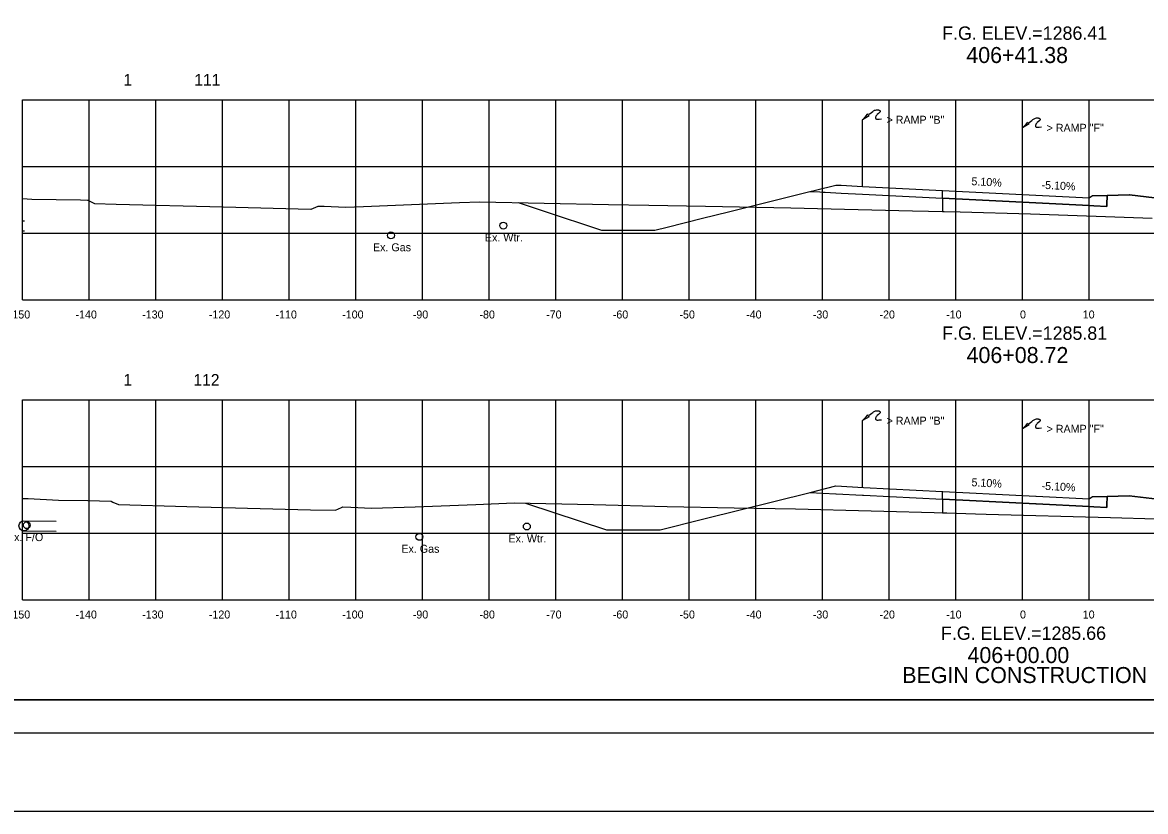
# Model space of a CAD drawing. Extents: x 2148105 to 2149976, y 144169 to 149705.
# Drawn here: x 2148263.3 to 2148431.8, y 144185.2 to 144303.5 of the extents above; entities that cross this region are included whole.
import ezdxf

# ---------------------------------------------------------------- set-up
doc = ezdxf.new("R2010")
doc.units = 0
for name, color, linetype in [('Bridge M-Header', 7, 'Continuous'), ('Default', 7, 'Continuous'), ('EX_Align', 7, 'Continuous'), ('INR_Tracking', 7, 'Continuous'), ('PH1-TempWidening', 7, 'Continuous'), ('PH1a-PR-ServRd', 7, 'Continuous'), ('PH2-PR-Barrier', 7, 'Continuous'), ('PR-Dividing Strip', 7, 'Continuous'), ('PR_Align_PC', 7, 'Continuous'), ('PR_Align_PI', 7, 'Continuous'), ('PR_Align_Ramp_E', 7, 'Continuous'), ('PR_Align_Ramp_J', 7, 'Continuous'), ('PR_Storm_Channel', 7, 'Continuous'), ('PR_Storm_Conc_Box_PH1B', 7, 'Continuous'), ('PR_Storm_Conc_Pipe', 7, 'Continuous'), ('PR_Storm_Conc_Pipe_PH1B', 7, 'Continuous'), ('PR_Storm_Inlet_CICI_PH1B', 7, 'Continuous'), ('PR_Storm_Junction_Box_PH1A', 7, 'Continuous'), ('PR_Storm_Junction_Box_PH1B', 7, 'Continuous'), ('PR_Storm_MH_PH1B', 7, 'Continuous'), ('PR_Storm_Standard_Median_Drain_PH1B', 7, 'Continuous'), ('TopCut', 7, 'Continuous')]:
    doc.layers.add(name, color=color, linetype=linetype)

# ---------------------------------------------------------------- blocks, each defined once
blk = doc.blocks.new('POINT_DISPLAY')
at = {"layer": 'Default'}
blk.add_line((0, 0), (0, 0), dxfattribs=at)

msp = doc.modelspace()

# ---------------------------------------------------------------- linework, layer by layer
at = {"layer": 'EX_Align'}
for points in [[(2148337.64, 144276.51), (2148341.42, 144275.25), (2148350.15, 144272.34), (2148351.26, 144272.34), (2148354.15, 144272.34), (2148355.23, 144272.34), (2148358.15, 144272.34), (2148360.02, 144272.81), (2148365.32, 144274.14), (2148369.19, 144275.1), (2148381.43, 144278.16), (2148382.93, 144278.09), (2148383.32, 144278.07), (2148383.73, 144278.05), (2148385.32, 144277.97), (2148386.11, 144277.93), (2148389.32, 144277.76), (2148399.31, 144277.25), (2148401.32, 144277.15)], [(2148338.78, 144231.43), (2148338.93, 144231.37), (2148350.89, 144227.39), (2148350.94, 144227.39), (2148354.89, 144227.39), (2148354.94, 144227.39), (2148358.89, 144227.39), (2148358.97, 144227.41), (2148365.32, 144229), (2148365.52, 144229.05), (2148381.44, 144233.02), (2148381.46, 144233.02), (2148383.32, 144232.93), (2148383.35, 144232.93), (2148385.32, 144232.83), (2148385.37, 144232.83), (2148389.32, 144232.62), (2148389.47, 144232.62), (2148401.32, 144232.01)]]:
    msp.add_lwpolyline(points, dxfattribs=at)
at = {"layer": 'INR_Tracking'}
for points in [[(2148401.32, 144277.16), (2148407.3, 144276.85), (2148413.32, 144276.55), (2148413.32, 144276.55), (2148415.32, 144276.44), (2148423.32, 144276.04), (2148423.32, 144276.04), (2148423.99, 144276), (2148425.97, 144275.9), (2148425.98, 144276.23), (2148425.99, 144277.58), (2148425.99, 144277.58), (2148429.32, 144277.64), (2148429.34, 144277.64), (2148447.24, 144275.53), (2148468.65, 144273.01), (2148468.69, 144273)], [(2148401.32, 144232.01), (2148401.38, 144232.01), (2148413.32, 144231.4), (2148413.33, 144231.4), (2148415.32, 144231.3), (2148415.36, 144231.3), (2148423.32, 144230.89), (2148423.33, 144230.89), (2148423.99, 144230.86), (2148425.96, 144230.76), (2148425.97, 144230.76), (2148425.98, 144231.09), (2148425.98, 144231.09), (2148425.99, 144232.42), (2148425.99, 144232.43), (2148426.01, 144232.43), (2148429.32, 144232.5), (2148468.08, 144227.96), (2148468.27, 144227.94)]]:
    msp.add_lwpolyline(points, dxfattribs=at)
at = {"layer": 'PH1-TempWidening'}
for p, q in [((2148263.32, 144273.77), (2148263.6, 144273.76)), ((2148263.32, 144273.77), (2148263.6, 144273.76)), ((2148263.32, 144272.27), (2148263.6, 144272.26)), ((2148263.32, 144272.27), (2148263.6, 144272.26)), ((2148263.32, 144228.77), (2148268.38, 144228.69)), ((2148263.32, 144228.77), (2148268.38, 144228.69)), ((2148263.32, 144227.27), (2148268.38, 144227.19)), ((2148263.32, 144227.27), (2148268.38, 144227.19))]:
    msp.add_line(p, q, dxfattribs=at)
msp.add_circle((2148263.53, 144228.01), 0.75, dxfattribs=at)
at = {"layer": 'PH1a-PR-ServRd'}
msp.add_lwpolyline([(2148570.82, 144201.91), (2148255.82, 144201.91), (2148255.82, 144411.91), (2148570.82, 144411.91)], close=True, dxfattribs=at)
at = {"layer": 'PH2-PR-Barrier'}
for p, q in [((2148413.32, 144277.71), (2148413.32, 144287.71)), ((2148413.32, 144232.57), (2148413.32, 144242.57))]:
    msp.add_line(p, q, dxfattribs=at)
for points in [[(2148414.33, 144288.52), (2148414.69, 144288.81), (2148414.85, 144288.94), (2148414.94, 144289.02), (2148415.04, 144289.07), (2148415.14, 144289.12), (2148415.26, 144289.16), (2148415.39, 144289.19), (2148415.49, 144289.2), (2148415.57, 144289.2), (2148415.65, 144289.19), (2148415.72, 144289.18), (2148415.78, 144289.16), (2148415.83, 144289.14), (2148415.87, 144289.11), (2148415.91, 144289.08), (2148415.95, 144289.04), (2148415.98, 144288.98), (2148415.97, 144288.92), (2148415.96, 144288.89), (2148415.91, 144288.82), (2148415.72, 144288.65), (2148415.53, 144288.49), (2148415.46, 144288.42), (2148415.39, 144288.34), (2148415.33, 144288.25), (2148415.29, 144288.18), (2148415.25, 144288.1), (2148415.25, 144288.02), (2148415.27, 144287.93), (2148415.31, 144287.87), (2148415.36, 144287.83), (2148415.42, 144287.81), (2148415.53, 144287.79), (2148415.66, 144287.8), (2148415.82, 144287.81), (2148416.15, 144287.85)], [(2148413.32, 144287.71), (2148413.84, 144288.26), (2148414.1, 144288.57), (2148414.18, 144288.4), (2148414.32, 144288.29), (2148413.32, 144287.71)], [(2148414.33, 144243.38), (2148414.69, 144243.67), (2148414.85, 144243.8), (2148414.94, 144243.87), (2148415.04, 144243.93), (2148415.14, 144243.98), (2148415.26, 144244.01), (2148415.39, 144244.04), (2148415.49, 144244.05), (2148415.57, 144244.05), (2148415.65, 144244.05), (2148415.72, 144244.03), (2148415.78, 144244.02), (2148415.83, 144244), (2148415.87, 144243.97), (2148415.91, 144243.94), (2148415.95, 144243.9), (2148415.98, 144243.84), (2148415.97, 144243.78), (2148415.96, 144243.74), (2148415.91, 144243.67), (2148415.72, 144243.51), (2148415.53, 144243.35), (2148415.46, 144243.27), (2148415.39, 144243.2), (2148415.33, 144243.1), (2148415.29, 144243.04), (2148415.25, 144242.95), (2148415.25, 144242.87), (2148415.27, 144242.79), (2148415.31, 144242.72), (2148415.36, 144242.69), (2148415.42, 144242.66), (2148415.53, 144242.65), (2148415.66, 144242.65), (2148415.82, 144242.67), (2148416.15, 144242.71)], [(2148413.32, 144242.57), (2148413.84, 144243.12), (2148414.1, 144243.42), (2148414.18, 144243.26), (2148414.32, 144243.14), (2148413.32, 144242.57)]]:
    msp.add_lwpolyline(points, dxfattribs=at)
at = {"layer": 'PR-Dividing Strip'}
for p, q in [((2148389.32, 144278.93), (2148389.32, 144288.93)), ((2148389.32, 144233.79), (2148389.32, 144243.79))]:
    msp.add_line(p, q, dxfattribs=at)
for points in [[(2148389.32, 144288.93), (2148389.83, 144289.48), (2148390.09, 144289.79), (2148390.17, 144289.62), (2148390.32, 144289.51), (2148389.32, 144288.93)], [(2148390.33, 144289.74), (2148390.68, 144290.03), (2148390.84, 144290.16), (2148390.94, 144290.24), (2148391.04, 144290.29), (2148391.13, 144290.34), (2148391.25, 144290.38), (2148391.39, 144290.41), (2148391.48, 144290.42), (2148391.56, 144290.42), (2148391.65, 144290.41), (2148391.72, 144290.39), (2148391.77, 144290.38), (2148391.82, 144290.36), (2148391.87, 144290.33), (2148391.9, 144290.3), (2148391.94, 144290.26), (2148391.97, 144290.2), (2148391.97, 144290.14), (2148391.96, 144290.1), (2148391.9, 144290.04), (2148391.71, 144289.87), (2148391.53, 144289.71), (2148391.45, 144289.63), (2148391.39, 144289.56), (2148391.32, 144289.47), (2148391.29, 144289.4), (2148391.25, 144289.31), (2148391.24, 144289.24), (2148391.26, 144289.15), (2148391.3, 144289.08), (2148391.35, 144289.05), (2148391.41, 144289.03), (2148391.52, 144289.01), (2148391.65, 144289.02), (2148391.81, 144289.03), (2148392.15, 144289.07)], [(2148390.33, 144244.6), (2148390.69, 144244.89), (2148390.85, 144245.02), (2148390.94, 144245.1), (2148391.04, 144245.15), (2148391.14, 144245.2), (2148391.26, 144245.24), (2148391.39, 144245.27), (2148391.49, 144245.28), (2148391.57, 144245.28), (2148391.65, 144245.27), (2148391.72, 144245.26), (2148391.78, 144245.24), (2148391.83, 144245.22), (2148391.87, 144245.19), (2148391.91, 144245.16), (2148391.95, 144245.12), (2148391.98, 144245.06), (2148391.97, 144245), (2148391.96, 144244.97), (2148391.91, 144244.9), (2148391.72, 144244.73), (2148391.53, 144244.57), (2148391.46, 144244.5), (2148391.39, 144244.42), (2148391.33, 144244.33), (2148391.29, 144244.26), (2148391.25, 144244.18), (2148391.25, 144244.1), (2148391.27, 144244.01), (2148391.31, 144243.95), (2148391.36, 144243.91), (2148391.42, 144243.89), (2148391.53, 144243.87), (2148391.66, 144243.88), (2148391.82, 144243.89), (2148392.15, 144243.93)], [(2148389.32, 144243.79), (2148389.84, 144244.34), (2148390.1, 144244.65), (2148390.18, 144244.48), (2148390.32, 144244.37), (2148389.32, 144243.79)]]:
    msp.add_lwpolyline(points, dxfattribs=at)
at = {"layer": 'PR_Align_PI'}
for points in [[(2148381.43, 144278.16), (2148382.24, 144278.37), (2148385.32, 144279.13), (2148386.11, 144279.09), (2148389.32, 144278.93), (2148399.31, 144278.42), (2148401.32, 144278.32)], [(2148381.44, 144233.03), (2148385.32, 144234)], [(2148385.32, 144234), (2148389.48, 144233.78), (2148401.32, 144233.18)]]:
    msp.add_lwpolyline(points, dxfattribs=at)
at = {"layer": 'PR_Align_Ramp_E'}
msp.add_lwpolyline([(2148219.95, 144425.16), (2148579.95, 144425.16), (2148579.95, 144185.16), (2148219.95, 144185.16)], close=True, dxfattribs=at)
at = {"layer": 'PR_Align_Ramp_J'}
msp.add_lwpolyline([(2148236.32, 144416.91), (2148576.32, 144416.91), (2148576.32, 144196.91), (2148236.32, 144196.91)], close=True, dxfattribs=at)
at = {"layer": 'PR_Storm_Channel'}
for points in [[(2148401.32, 144278.32), (2148413.32, 144277.71), (2148415.32, 144277.61), (2148423.32, 144277.2), (2148423.82, 144277.54), (2148423.99, 144277.54), (2148425.99, 144277.58)], [(2148401.32, 144233.18), (2148401.38, 144233.18), (2148413.32, 144232.57), (2148415.31, 144232.47), (2148415.32, 144232.47), (2148415.36, 144232.46), (2148423.32, 144232.06), (2148423.82, 144232.39), (2148423.82, 144232.39), (2148423.82, 144232.39), (2148423.99, 144232.39), (2148425.98, 144232.43), (2148425.99, 144232.43)]]:
    msp.add_lwpolyline(points, dxfattribs=at)
at = {"layer": 'PR_Storm_Conc_Box_PH1B'}
for p, q in [((2148263.32, 144291.91), (2148563.32, 144291.91)), ((2148263.32, 144261.91), (2148263.32, 144291.91)), ((2148273.32, 144261.91), (2148273.32, 144291.91)), ((2148283.32, 144261.91), (2148283.32, 144291.91)), ((2148293.32, 144261.91), (2148293.32, 144291.91)), ((2148303.32, 144261.91), (2148303.32, 144291.91)), ((2148313.32, 144261.91), (2148313.32, 144291.91)), ((2148323.32, 144261.91), (2148323.32, 144291.91)), ((2148333.32, 144261.91), (2148333.32, 144291.91)), ((2148343.32, 144261.91), (2148343.32, 144291.91)), ((2148353.32, 144261.91), (2148353.32, 144291.91)), ((2148363.32, 144261.91), (2148363.32, 144291.91)), ((2148373.32, 144261.91), (2148373.32, 144291.91)), ((2148383.32, 144261.91), (2148383.32, 144291.91)), ((2148393.32, 144261.91), (2148393.32, 144291.91)), ((2148403.32, 144261.91), (2148403.32, 144291.91)), ((2148413.32, 144261.91), (2148413.32, 144291.91)), ((2148423.32, 144261.91), (2148423.32, 144291.91)), ((2148263.32, 144281.91), (2148563.32, 144281.91)), ((2148263.32, 144271.91), (2148563.32, 144271.91)), ((2148263.32, 144261.91), (2148563.32, 144261.91)), ((2148263.32, 144246.91), (2148563.32, 144246.91)), ((2148263.32, 144216.91), (2148263.32, 144246.91)), ((2148273.32, 144216.91), (2148273.32, 144246.91)), ((2148283.32, 144216.91), (2148283.32, 144246.91)), ((2148293.32, 144216.91), (2148293.32, 144246.91)), ((2148303.32, 144216.91), (2148303.32, 144246.91)), ((2148313.32, 144216.91), (2148313.32, 144246.91)), ((2148323.32, 144216.91), (2148323.32, 144246.91)), ((2148333.32, 144216.91), (2148333.32, 144246.91)), ((2148343.32, 144216.91), (2148343.32, 144246.91)), ((2148353.32, 144216.91), (2148353.32, 144246.91)), ((2148363.32, 144216.91), (2148363.32, 144246.91)), ((2148373.32, 144216.91), (2148373.32, 144246.91)), ((2148383.32, 144216.91), (2148383.32, 144246.91)), ((2148393.32, 144216.91), (2148393.32, 144246.91)), ((2148403.32, 144216.91), (2148403.32, 144246.91)), ((2148413.32, 144216.91), (2148413.32, 144246.91)), ((2148423.32, 144216.91), (2148423.32, 144246.91)), ((2148263.32, 144236.91), (2148563.32, 144236.91)), ((2148263.32, 144226.91), (2148563.32, 144226.91)), ((2148263.32, 144216.91), (2148563.32, 144216.91))]:
    msp.add_line(p, q, dxfattribs=at)
at = {"layer": 'PR_Storm_Conc_Pipe'}
for points in [[(2148401.32, 144277.16), (2148401.32, 144277.49), (2148401.32, 144278.32)], [(2148401.32, 144232.01), (2148401.32, 144232.35), (2148401.32, 144233.18)]]:
    msp.add_lwpolyline(points, dxfattribs=at)
at = {"layer": 'PR_Storm_Conc_Pipe_PH1B'}
msp.add_lwpolyline([(2148255.82, 144201.91), (2148570.82, 144201.91), (2148570.82, 144411.91), (2148255.82, 144411.91)], close=True, dxfattribs=at)
msp.add_lwpolyline([(2148255.82, 144201.91), (2148570.82, 144201.91), (2148570.82, 144411.91), (2148255.82, 144411.91)], close=True, dxfattribs=at)
at = {"layer": 'PR_Storm_Inlet_CICI_PH1B'}
for points in [[(2148263.32, 144277.11), (2148264.72, 144277.03), (2148272, 144276.9), (2148273.04, 144276.87), (2148273.12, 144276.84), (2148274.11, 144276.37), (2148277.34, 144276.28), (2148293.4, 144275.85), (2148293.4, 144275.85), (2148306.54, 144275.49), (2148306.59, 144275.49), (2148307.66, 144275.98), (2148307.67, 144275.98), (2148307.73, 144275.98), (2148308.54, 144275.94), (2148311.76, 144275.81), (2148314.45, 144275.93), (2148328.86, 144276.5), (2148331.91, 144276.63), (2148351.19, 144276.23), (2148357.28, 144276.1), (2148365.75, 144275.96), (2148378.56, 144275.7), (2148382.57, 144275.62), (2148396.83, 144275.25), (2148403.97, 144275.1), (2148414.53, 144274.79), (2148432.76, 144274.16)], [(2148263.32, 144232.12), (2148263.33, 144232.12), (2148264.14, 144232.12), (2148268.69, 144231.88), (2148273.1, 144231.81), (2148276.63, 144231.7), (2148276.88, 144231.58), (2148277.69, 144231.19), (2148287.97, 144230.91), (2148297.07, 144230.66), (2148297.07, 144230.66), (2148306.5, 144230.41), (2148310.28, 144230.35), (2148311.16, 144230.76), (2148311.35, 144230.84), (2148312.55, 144230.83), (2148315.68, 144230.68), (2148322.19, 144230.85), (2148331.3, 144231.21), (2148337.05, 144231.46), (2148348.96, 144231.21), (2148360.03, 144230.93), (2148370.08, 144230.72), (2148379.25, 144230.56), (2148401.95, 144229.96), (2148406.25, 144229.83), (2148407.87, 144229.75), (2148426.49, 144229.25), (2148433.34, 144229.05)]]:
    msp.add_lwpolyline(points, dxfattribs=at)
at = {"layer": 'PR_Storm_Junction_Box_PH1A'}
for centre in [(2148335.42, 144273.04), (2148318.58, 144271.57), (2148263.96, 144228.11), (2148338.96, 144227.91), (2148322.84, 144226.36)]:
    msp.add_circle(centre, 0.516, dxfattribs=at)
at = {"layer": 'PR_Storm_Standard_Median_Drain_PH1B'}
for p, q in [((2148263.32, 144261.91), (2148263.32, 144291.91)), ((2148263.32, 144261.91), (2148563.32, 144261.91)), ((2148263.32, 144216.91), (2148263.32, 144246.91)), ((2148263.32, 144216.91), (2148563.32, 144216.91))]:
    msp.add_line(p, q, dxfattribs=at)
at = {"layer": 'TopCut'}
for points in [[(2148447.24, 144275.53), (2148429.34, 144277.64), (2148429.32, 144277.64), (2148425.99, 144277.58), (2148425.99, 144277.58), (2148425.98, 144276.23), (2148425.97, 144275.9), (2148423.99, 144276), (2148423.32, 144276.04), (2148423.32, 144276.04), (2148415.32, 144276.44), (2148413.32, 144276.55), (2148413.32, 144276.55), (2148407.3, 144276.85), (2148401.32, 144277.16), (2148401.32, 144275.15), (2148403.97, 144275.1), (2148414.53, 144274.79), (2148432.76, 144274.16)], [(2148462.78, 144228.58), (2148429.32, 144232.5), (2148426.01, 144232.43), (2148425.99, 144232.43), (2148425.99, 144232.42), (2148425.98, 144231.09), (2148425.98, 144231.09), (2148425.97, 144230.76), (2148425.96, 144230.76), (2148423.99, 144230.86), (2148423.33, 144230.89), (2148423.32, 144230.89), (2148415.36, 144231.3), (2148415.32, 144231.3), (2148413.33, 144231.4), (2148413.32, 144231.4), (2148401.38, 144232.01), (2148401.32, 144232.01), (2148401.32, 144229.98), (2148401.95, 144229.96), (2148406.25, 144229.83), (2148407.87, 144229.75), (2148426.49, 144229.25), (2148433.34, 144229.05)]]:
    msp.add_lwpolyline(points, dxfattribs=at)

# ---------------------------------------------------------------- block references
at = {"layer": 'PR_Storm_Conc_Pipe_PH1B', "xscale": 10, "yscale": 10}
for p in [(2148401.32, 144278.32), (2148401.32, 144278.32), (2148415.32, 144277.61), (2148415.32, 144277.61), (2148423.32, 144277.2), (2148423.32, 144277.2), (2148401.32, 144233.18), (2148401.32, 144233.18), (2148415.32, 144232.47), (2148415.32, 144232.47), (2148423.32, 144232.06), (2148423.32, 144232.06)]:
    msp.add_blockref('POINT_DISPLAY', p, dxfattribs=at)

# ---------------------------------------------------------------- texts
at = {"layer": 'Bridge M-Header'}
for s, p in [('5.10%', (2148405.62, 144279.11)), ('-5.10%', (2148416.14, 144278.57)), ('5.10%', (2148405.63, 144233.96)), ('-5.10%', (2148416.14, 144233.43))]:
    msp.add_text(s, height=1.2, rotation=357.0804, dxfattribs=at).set_placement(p)
at = {"layer": 'Default'}
msp.add_text('BEGIN CONSTRUCTION', height=2.4, dxfattribs=at).set_placement((2148395.27, 144204.43))
at = {"layer": 'PH2-PR-Barrier'}
for p in [(2148416.92, 144287.11), (2148416.92, 144241.96)]:
    msp.add_text('> RAMP "F"', height=1.2, rotation=360, dxfattribs=at).set_placement(p)
at = {"layer": 'PR-Dividing Strip'}
for p in [(2148392.91, 144288.32), (2148392.92, 144243.18)]:
    msp.add_text('> RAMP "B"', height=1.2, rotation=360, dxfattribs=at).set_placement(p)
at = {"layer": 'PR_Align_PC'}
for s, p in [('1', (2148278.44, 144294.03)), ('111', (2148289.08, 144294.03)), ('1', (2148278.44, 144249.03)), ('112', (2148288.96, 144249.03))]:
    msp.add_text(s, height=1.75, dxfattribs=at).set_placement(p)
at = {"layer": 'PR_Storm_Junction_Box_PH1A'}
for s, p in [('Ex. Wtr.', (2148332.67, 144270.66)), ('Ex. Gas', (2148315.88, 144269.19)), ('Ex. F/O', (2148260.99, 144225.72)), ('Ex. Wtr.', (2148336.2, 144225.52)), ('Ex. Gas', (2148320.14, 144223.97))]:
    msp.add_text(s, height=1.2, rotation=360, dxfattribs=at).set_placement(p)
at = {"layer": 'PR_Storm_Junction_Box_PH1B'}
for s, p in [('406+41.38', (2148404.88, 144297.43)), ('406+08.72', (2148404.92, 144252.43)), ('406+00.00', (2148405.06, 144207.43))]:
    msp.add_text(s, height=2.4, dxfattribs=at).set_placement(p)
at = {"layer": 'PR_Storm_MH_PH1B'}
for s, height, p in [('F.G. ELEV.=1286.41', 2, (2148401.25, 144300.91)), ('-150', 1.2, (2148261.26, 144259.11)), ('-140', 1.2, (2148271.26, 144259.11)), ('-130', 1.2, (2148281.26, 144259.11)), ('-120', 1.2, (2148291.26, 144259.11)), ('-110', 1.2, (2148301.26, 144259.11)), ('-100', 1.2, (2148311.26, 144259.11)), ('-90', 1.2, (2148321.85, 144259.11)), ('-80', 1.2, (2148331.85, 144259.11)), ('-70', 1.2, (2148341.85, 144259.11)), ('-60', 1.2, (2148351.85, 144259.11)), ('-50', 1.2, (2148361.85, 144259.11)), ('-40', 1.2, (2148371.85, 144259.11)), ('-30', 1.2, (2148381.85, 144259.11)), ('-20', 1.2, (2148391.85, 144259.11)), ('-10', 1.2, (2148401.85, 144259.11)), ('0', 1.2, (2148412.93, 144259.11)), ('10', 1.2, (2148422.34, 144259.11)), ('F.G. ELEV.=1285.81', 2, (2148401.25, 144255.91)), ('-150', 1.2, (2148261.26, 144214.11)), ('-140', 1.2, (2148271.26, 144214.11)), ('-130', 1.2, (2148281.26, 144214.11)), ('-120', 1.2, (2148291.26, 144214.11)), ('-110', 1.2, (2148301.26, 144214.11)), ('-100', 1.2, (2148311.26, 144214.11)), ('-90', 1.2, (2148321.85, 144214.11)), ('-80', 1.2, (2148331.85, 144214.11)), ('-70', 1.2, (2148341.85, 144214.11)), ('-60', 1.2, (2148351.85, 144214.11)), ('-50', 1.2, (2148361.85, 144214.11)), ('-40', 1.2, (2148371.85, 144214.11)), ('-30', 1.2, (2148381.85, 144214.11)), ('-20', 1.2, (2148391.85, 144214.11)), ('-10', 1.2, (2148401.85, 144214.11)), ('0', 1.2, (2148412.93, 144214.11)), ('10', 1.2, (2148422.34, 144214.11)), ('F.G. ELEV.=1285.66', 2, (2148401.08, 144210.91))]:
    msp.add_text(s, height=height, dxfattribs=at).set_placement(p)

doc.saveas('drawing.dxf')
